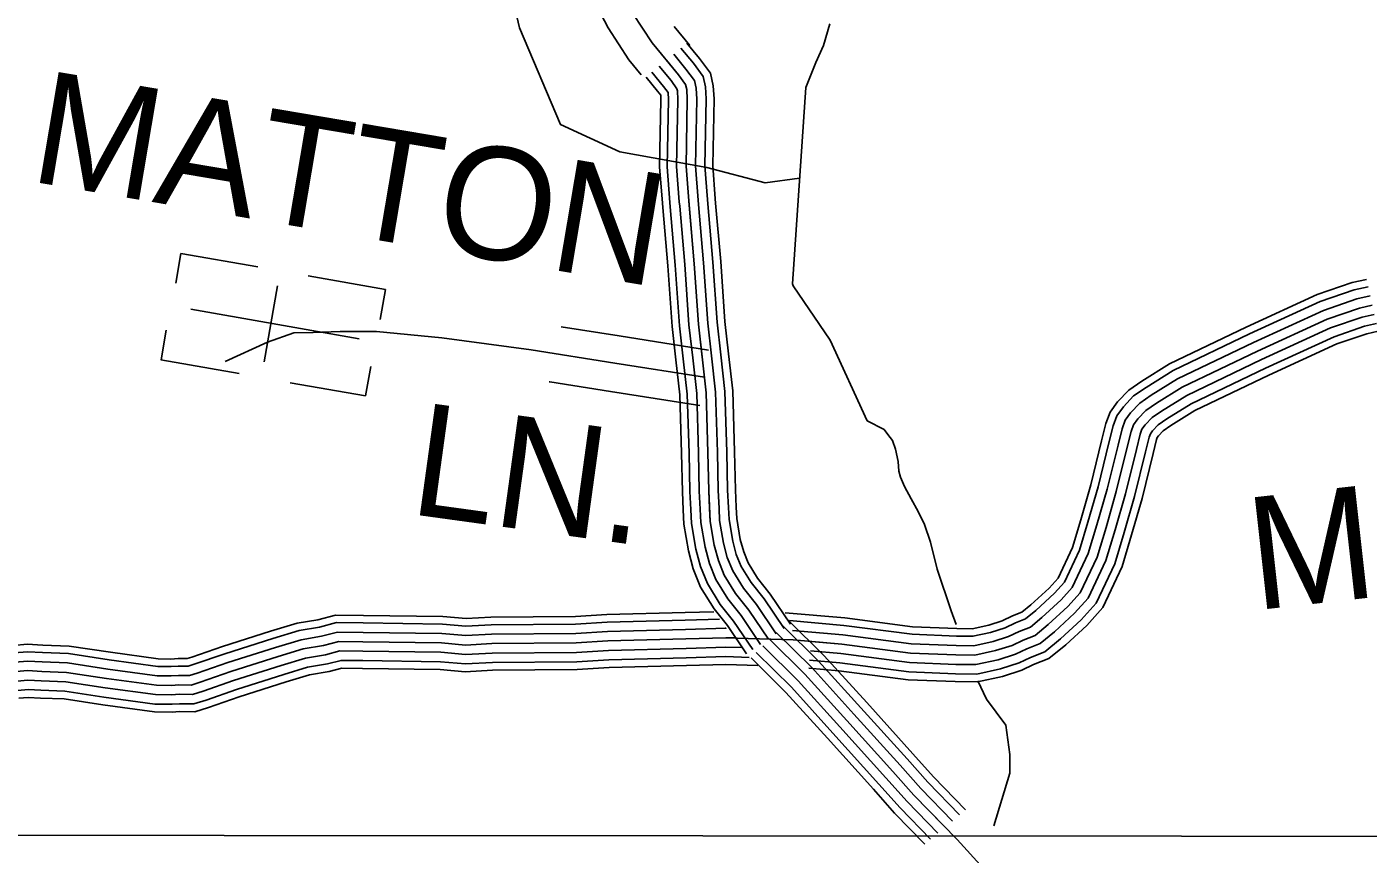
# Model space of a CAD drawing. Extents: x 1551132 to 1791609, y 378168 to 563823.
# Drawn here: x 1654916 to 1659329, y 493333 to 496054 of the extents above; entities that cross this region are included whole.
import ezdxf

# ---------------------------------------------------------------- set-up
doc = ezdxf.new("R2010")
doc.units = 0
for name, color, linetype in [('DESIGN - ROW - Right-of-Way and Easement Labels', 7, 'Continuous'), ('DESIGN - ROW - Right-of-Way Linework', 7, 'Continuous'), ('DESIGN - TRANSPORTATION - Text', 7, 'Continuous'), ('DESIGN - UTILITIES - Cable (Underground) with Text', 7, 'Continuous'), ('SURVEY - CONTOURS - Index with Text', 7, 'Continuous'), ('SURVEY - PROPERTY - Owners', 7, 'Continuous'), ('SURVEY - TRANSPORTATION - Roads', 7, 'Continuous'), ('SURVEY - TRANSPORTATION - Roads Text', 7, 'Continuous')]:
    doc.layers.add(name, color=color, linetype=linetype)

msp = doc.modelspace()

# ---------------------------------------------------------------- linework, layer by layer
at = {"layer": 'DESIGN - ROW - Right-of-Way Linework'}
msp.add_lwpolyline([(1644540.674, 493402.207), (1690210.757, 493370.538)], dxfattribs=at)
at = {"layer": 'DESIGN - TRANSPORTATION - Text'}
for points in [[(1657153.379, 495591.612), (1656867.552, 495642.664), (1656671.557, 495732.524), (1656536.81, 496051.107), (1656356.023, 496822.852)], [(1657437.347, 495202.211), (1657434.972, 495208.994), (1657478.704, 495854.936), (1657511.912, 495936.505), (1657536.736, 495992.181), (1657557.803, 496063.925)], [(1657458.496, 495556.42), (1657345.291, 495540.561), (1657153.379, 495591.612)], [(1657973.492, 494088.849), (1657957.392, 494133.9), (1657911.485, 494270.72), (1657888.836, 494359.148), (1657869.736, 494417.491), (1657848.387, 494459.85), (1657825.046, 494502.243), (1657803.671, 494542.602), (1657790.138, 494572.836), (1657784.438, 494592.945), (1657782.93, 494624.996), (1657773.539, 494665.172), (1657763.972, 494693.348), (1657748.289, 494713.598), (1657736.539, 494729.79), (1657681.016, 494758.658), (1657558.827, 495023.156), (1657437.347, 495202.211)], [(1658097.455, 493426.649), (1658149.487, 493600.153), (1658149.487, 493661.571), (1658137.213, 493757.382), (1658073.356, 493843.359), (1658044.54, 493903.053)]]:
    msp.add_lwpolyline(points, dxfattribs=at)
at = {"layer": 'DESIGN - UTILITIES - Cable (Underground) with Text'}
for p, q in [((1655423.555, 495309.1), (1655406.173, 495210.802)), ((1655676.326, 495264.396), (1655423.513, 495309.008)), ((1655740.967, 495202.181), (1655696.929, 494952.402)), ((1656096.393, 495190.352), (1655842.247, 495235.14)), ((1656096.343, 495190.177), (1656079.053, 495092.104)), ((1655375.067, 495056.979), (1655357.869, 494959.39)), ((1655357.777, 494958.773), (1655614.689, 494913.502)), ((1656030.657, 494840.292), (1656047.689, 494937.048)), ((1655782.986, 494883.846), (1656030.657, 494840.159))]:
    msp.add_line(p, q, dxfattribs=at)
msp.add_lwpolyline([(1655455.59, 495125.312), (1656010.022, 495027.513)], dxfattribs=at)
at = {"layer": 'SURVEY - CONTOURS - Index with Text'}
for points in [[(1657410.863, 494127.525), (1657606.925, 494110.058), (1657830.362, 494081.149), (1657975.242, 494075.257), (1658025.974, 494074.549), (1658080.473, 494086.591), (1658125.047, 494100.783), (1658158.962, 494117.183), (1658189.128, 494128.783), (1658219.094, 494153.784), (1658279.185, 494208.669), (1658308.534, 494241.528), (1658355.975, 494341.656), (1658383.257, 494432.533), (1658416.282, 494548.128), (1658451.881, 494692.206), (1658465.831, 494749.141), (1658480.047, 494786.659), (1658504.471, 494820.602), (1658541.212, 494859.136), (1658584.528, 494888.862), (1658674.909, 494945.288), (1658927.503, 495066.4), (1659161.448, 495173.419), (1659276.478, 495212.92), (1659323.286, 495223.396)], [(1657425.68, 494101.407), (1657604.242, 494085.474), (1657828.27, 494056.498), (1657974.567, 494050.548), (1658028.499, 494049.79), (1658086.897, 494062.698), (1658134.221, 494077.765), (1658168.796, 494094.483), (1658201.828, 494107.183), (1658235.352, 494135.159), (1658296.784, 494191.26), (1658329.342, 494227.719), (1658379.107, 494332.764), (1658406.973, 494425.583), (1658440.164, 494541.769), (1658475.88, 494686.298), (1658489.48, 494741.791), (1658502.005, 494774.859), (1658523.538, 494804.784), (1658557.328, 494840.21), (1658598.069, 494868.186), (1658686.834, 494923.596), (1658937.986, 495044.016), (1659170.623, 495150.435), (1659283.212, 495189.095), (1659328.677, 495199.27)], [(1657434.563, 494069.473), (1657600.876, 494054.656), (1657825.645, 494025.572), (1657973.725, 494019.555), (1658031.674, 494018.747), (1658094.956, 494032.731), (1658145.729, 494048.89), (1658181.129, 494066.007), (1658217.744, 494080.091), (1658255.744, 494111.8), (1658318.859, 494169.435), (1658355.441, 494210.411), (1658408.123, 494321.605), (1658436.723, 494416.866), (1658470.13, 494533.786), (1658505.98, 494678.889), (1658519.138, 494732.574), (1658529.554, 494760.067), (1658547.454, 494784.934), (1658577.528, 494816.485), (1658615.052, 494842.244), (1658701.783, 494896.387), (1658951.136, 495015.94), (1659182.131, 495121.61), (1659291.661, 495159.219), (1659335.452, 495169.019)], [(1657494.261, 494001.913), (1657594.142, 493993.005), (1657820.395, 493963.737), (1657972.025, 493957.571), (1658038.007, 493956.646), (1658111.089, 493972.796), (1658168.746, 493991.155), (1658205.795, 494009.072), (1658249.577, 494025.906), (1658296.526, 494065.082), (1658362.991, 494125.783), (1658407.64, 494175.776), (1658466.155, 494299.288), (1658496.221, 494399.432), (1658530.046, 494517.835), (1658566.178, 494664.072), (1658578.453, 494714.14), (1658584.636, 494730.466), (1658595.269, 494745.25), (1658617.944, 494769.017), (1658649.035, 494790.359), (1658731.699, 494841.969), (1658977.435, 494959.789), (1659205.147, 495063.958), (1659308.544, 495099.467), (1659348.985, 495108.518)], [(1657497.011, 494032.789), (1657597.509, 494023.83), (1657823.02, 493994.655), (1657972.875, 493988.563), (1658034.84, 493987.696), (1658103.022, 494002.763), (1658157.237, 494020.022), (1658193.462, 494037.539), (1658233.661, 494052.998), (1658276.135, 494088.441), (1658340.925, 494147.609), (1658381.541, 494193.094), (1658437.139, 494310.447), (1658466.472, 494408.149), (1658500.088, 494525.811), (1658536.079, 494671.481), (1658548.795, 494723.357), (1658557.095, 494745.266), (1658571.361, 494765.092), (1658597.736, 494792.751), (1658632.043, 494816.301), (1658716.741, 494869.178), (1658964.286, 494987.864), (1659193.639, 495092.784), (1659300.103, 495129.343), (1659342.219, 495138.769)], [(1657497.011, 494032.789), (1657597.509, 494023.83), (1657823.02, 493994.655), (1657972.875, 493988.563), (1658034.84, 493987.696), (1658103.022, 494002.763), (1658157.237, 494020.022), (1658193.462, 494037.539), (1658233.661, 494052.998), (1658276.135, 494088.441), (1658340.925, 494147.609), (1658381.541, 494193.094), (1658437.139, 494310.447), (1658466.472, 494408.149), (1658500.088, 494525.811), (1658536.079, 494671.481), (1658548.795, 494723.357), (1658557.095, 494745.266), (1658571.361, 494765.092), (1658597.736, 494792.751), (1658632.043, 494816.301), (1658716.741, 494869.178), (1658964.286, 494987.864), (1659193.639, 495092.784), (1659300.103, 495129.343), (1659342.219, 495138.769)], [(1657491.503, 493971.029), (1657590.776, 493962.187), (1657817.77, 493932.811), (1657971.183, 493926.578), (1658041.182, 493925.603), (1658119.147, 493942.829), (1658180.254, 493962.279), (1658218.128, 493980.596), (1658265.493, 493998.813), (1658316.917, 494041.723), (1658385.065, 494103.958), (1658433.739, 494158.468), (1658495.171, 494288.129), (1658525.971, 494390.715), (1658560.012, 494509.852), (1658596.277, 494656.664), (1658608.111, 494704.924), (1658612.185, 494715.674), (1658619.185, 494725.399), (1658638.143, 494745.291), (1658666.018, 494764.417), (1658746.649, 494814.76), (1658990.585, 494931.713), (1659216.655, 495035.132), (1659316.994, 495069.592), (1659355.76, 495078.267)], [(1657489.22, 493945.42), (1657587.984, 493936.611), (1657815.595, 493907.169), (1657970.483, 493900.869), (1658043.807, 493899.844), (1658125.838, 493917.97), (1658189.795, 493938.328), (1658228.352, 493956.979), (1658278.701, 493976.338), (1658333.833, 494022.347), (1658403.373, 494085.849), (1658455.389, 494144.101), (1658519.246, 494278.879), (1658550.653, 494383.49), (1658584.861, 494503.235), (1658621.252, 494650.514), (1658632.718, 494697.282), (1658635.035, 494703.399), (1658639.018, 494708.94), (1658654.909, 494725.599), (1658680.109, 494742.9), (1658759.057, 494792.184), (1659001.493, 494908.421), (1659226.205, 495011.223), (1659323.994, 495044.799), (1659361.376, 495053.166)], [(1658004.524, 493478.875), (1657898.752, 493587.786), (1657830.937, 493663.605), (1657679.124, 493832.125), (1657539.569, 493986.104), (1657421.38, 494102.949)], [(1657961.2, 493442.074), (1657857.253, 493549.11), (1657788.729, 493625.72), (1657637.041, 493794.099), (1657498.595, 493946.862), (1657381.506, 494062.615)], [(1657984.741, 493462.333), (1657879.935, 493570.252), (1657811.804, 493646.429), (1657660.041, 493814.883), (1657520.994, 493968.312), (1657403.305, 494084.665)], [(1657913.426, 493402.273), (1657811.887, 493506.825), (1657742.597, 493584.302), (1657591.042, 493752.532), (1657453.796, 493903.961), (1657337.923, 494018.53)], [(1658063.148, 493286.512), (1657976.5, 493381.822), (1657834.57, 493527.968), (1657765.663, 493605.011), (1657614.042, 493773.316), (1657476.195, 493925.411), (1657359.715, 494040.572)], [(1657937.217, 493422.273), (1657834.57, 493527.968), (1657765.663, 493605.011), (1657614.042, 493773.316), (1657476.195, 493925.411), (1657359.715, 494040.572)], [(1657870.377, 493366.622), (1657771.121, 493468.824), (1657701.131, 493547.085), (1657549.702, 493715.172), (1657413.538, 493865.41), (1657298.749, 493978.904)], [(1657889.252, 493382.664), (1657789.204, 493485.683), (1657719.523, 493563.594), (1657568.043, 493731.748), (1657431.396, 493882.51), (1657316.124, 493996.48)]]:
    msp.add_lwpolyline(points, dxfattribs=at)
at = {"layer": 'SURVEY - PROPERTY - Owners'}
for points in [[(1656792.612, 496120.026), (1656828.612, 496050.424), (1656897.052, 495945.221), (1656937.551, 495896.254)], [(1656910.21, 496097.909), (1656973.15, 496001.165), (1657059.998, 495896.154), (1657083.647, 495863.878), (1657087.472, 495847.827), (1657089.139, 495815.785), (1657084.83, 495595.637), (1657093.63, 495481.443), (1657111.454, 495275.079), (1657125.362, 495076.757), (1657150.97, 494850.293), (1657156.911, 494654.055), (1657159.586, 494527.918), (1657164.528, 494427.782), (1657177.702, 494349.572), (1657191.169, 494299.387), (1657210.652, 494251.144), (1657247.992, 494190.693), (1657291.391, 494136.191), (1657355.731, 494040.697)], [(1657046.348, 496054.983), (1657097.755, 495992.823)], [(1657159.22, 494991.28), (1656864.893, 495037.465), (1656673.865, 495067.782)], [(1657145.162, 494901.67), (1656850.752, 494947.862), (1656574.975, 494991.63), (1656281.124, 495031.631), (1656067.121, 495052.523), (1655946.965, 495052.131), (1655858.817, 495049.298), (1655794.719, 495048.148), (1655708.204, 495017.247), (1655569.191, 494952.97)], [(1657130.545, 494808.517), (1656836.052, 494854.718), (1656636.507, 494886.394), (1656634.782, 494886.669)]]:
    msp.add_lwpolyline(points, dxfattribs=at)
at = {"layer": 'SURVEY - TRANSPORTATION - Roads'}
for points in [[(1657087.939, 495999.998), (1657129.229, 495950.08), (1657164.87, 495901.437), (1657174.653, 495860.378), (1657176.895, 495817.21), (1657172.612, 495598.154), (1657181.053, 495488.576), (1657182.261, 495474.551)], [(1657020.349, 495944.088), (1657059.998, 495896.154), (1657083.647, 495863.878), (1657087.472, 495847.827), (1657089.139, 495815.785), (1657084.83, 495595.637), (1657093.63, 495481.443), (1657111.454, 495275.079), (1657125.362, 495076.757), (1657150.97, 494850.293), (1657156.911, 494654.055), (1657159.586, 494527.918), (1657164.528, 494427.782), (1657177.702, 494349.572), (1657191.169, 494299.387), (1657210.652, 494251.144), (1657247.992, 494190.693), (1657291.391, 494136.191), (1657355.731, 494040.697)], [(1657020.349, 495944.088), (1657059.998, 495896.154), (1657083.647, 495863.878), (1657087.472, 495847.827), (1657089.139, 495815.785), (1657084.83, 495595.637), (1657093.63, 495481.443), (1657094.872, 495467.026)], [(1657044.231, 495963.847), (1657084.464, 495915.212), (1657112.355, 495877.153), (1657118.28, 495852.261), (1657120.155, 495816.285), (1657115.855, 495596.529), (1657124.529, 495483.968), (1657125.754, 495469.684)], [(1657068.123, 495983.606), (1657108.93, 495934.271), (1657141.054, 495890.428), (1657149.096, 495856.694), (1657151.17, 495816.793), (1657146.879, 495597.421), (1657155.42, 495486.485), (1657156.645, 495472.343)], [(1656972.575, 495904.57), (1657011.065, 495858.036), (1657025.915, 495837.777), (1657027.107, 495814.776), (1657022.782, 495593.854), (1657031.84, 495476.401), (1657033.098, 495461.709)], [(1656996.466, 495924.329), (1657035.532, 495877.095), (1657054.939, 495850.602), (1657056.664, 495843.394), (1657058.123, 495815.285), (1657053.806, 495594.746), (1657062.731, 495478.918), (1657063.989, 495464.367)], [(1656953.533, 495888.812), (1656991.558, 495842.844), (1657001.616, 495829.118), (1657002.382, 495814.376), (1656998.049, 495593.146), (1657007.199, 495474.393), (1657008.474, 495459.584)], [(1657008.482, 495459.576), (1657024.998, 495268.312), (1657038.989, 495068.849), (1657051.389, 494959.171)], [(1657033.106, 495461.709), (1657049.639, 495270.246), (1657063.605, 495071.107), (1657075.947, 494961.946)], [(1657063.989, 495464.376), (1657080.547, 495272.662), (1657094.488, 495073.932), (1657106.754, 494965.43)], [(1657094.872, 495467.042), (1657111.454, 495275.079), (1657125.362, 495076.757), (1657137.554, 494968.913)], [(1657125.754, 495469.709), (1657142.362, 495277.496), (1657156.237, 495079.582), (1657168.353, 494972.396)], [(1657156.637, 495472.376), (1657173.27, 495279.913), (1657187.119, 495082.408), (1657199.161, 494975.88)], [(1657182.261, 495474.593), (1657198.902, 495281.921), (1657212.735, 495084.758), (1657224.71, 494978.763)], [(1657145.162, 494901.67), (1656850.752, 494947.862), (1656574.975, 494991.63), (1656281.124, 495031.631), (1656067.121, 495052.523), (1655946.965, 495052.131), (1655858.817, 495049.298), (1655794.719, 495048.148), (1655708.204, 495017.247), (1655569.191, 494952.97)], [(1657168.353, 494972.413), (1657181.919, 494852.51), (1657187.902, 494654.855), (1657190.569, 494529.01), (1657193.41, 494471.392)], [(1657199.161, 494975.896), (1657212.86, 494854.727), (1657218.893, 494655.647), (1657221.551, 494530.102), (1657224.376, 494472.925)], [(1657224.71, 494978.788), (1657238.535, 494856.56), (1657244.601, 494656.313), (1657247.251, 494531.01), (1657250.059, 494474.192)], [(1657051.389, 494959.188), (1657064.405, 494844.101), (1657070.222, 494651.821), (1657072.913, 494524.86), (1657075.847, 494465.592)], [(1657075.947, 494961.963), (1657089.08, 494845.86), (1657094.929, 494652.463), (1657097.621, 494525.735), (1657100.529, 494466.808)], [(1657106.754, 494965.446), (1657120.021, 494848.076), (1657125.92, 494653.255), (1657128.604, 494526.827), (1657131.495, 494468.342)], [(1657137.554, 494968.93), (1657150.97, 494850.293), (1657156.911, 494654.055), (1657159.586, 494527.918), (1657162.453, 494469.867)], [(1657075.847, 494465.617), (1657078.171, 494418.415), (1657092.879, 494331.088), (1657108.787, 494271.812), (1657133.003, 494211.835), (1657176.936, 494140.717), (1657221.41, 494084.873), (1657283.816, 493992.238)], [(1657100.529, 494466.833), (1657102.788, 494421.082), (1657117.054, 494336.355), (1657132.27, 494279.67), (1657155.136, 494223.044), (1657197.193, 494154.959), (1657241.351, 494099.499), (1657304.316, 494006.055)], [(1657131.495, 494468.358), (1657133.653, 494424.432), (1657147.378, 494342.963), (1657161.719, 494289.529), (1657182.894, 494237.094), (1657222.593, 494172.826), (1657266.375, 494117.849), (1657330.024, 494023.372)], [(1657162.453, 494469.883), (1657164.528, 494427.782), (1657177.702, 494349.572), (1657191.169, 494299.387), (1657210.652, 494251.144), (1657247.992, 494190.693), (1657291.391, 494136.191), (1657355.731, 494040.697)], [(1657193.41, 494471.408), (1657195.402, 494431.132), (1657208.027, 494356.18), (1657220.618, 494309.246), (1657238.409, 494265.195), (1657273.392, 494208.56), (1657316.407, 494154.534), (1657381.439, 494058.023)], [(1657224.376, 494472.933), (1657226.268, 494434.482), (1657238.351, 494362.789), (1657250.067, 494319.105), (1657266.167, 494279.245), (1657298.791, 494226.427), (1657341.432, 494172.884), (1657407.147, 494075.34)], [(1657250.059, 494474.2), (1657251.884, 494437.258), (1657263.5, 494368.264), (1657274.5, 494327.28), (1657289.191, 494290.904), (1657319.866, 494241.244), (1657362.181, 494188.101), (1657428.471, 494089.715)]]:
    msp.add_lwpolyline(points, dxfattribs=at)
at = {"layer": 'SURVEY - TRANSPORTATION - Roads Text'}
for points in [[(1654881.331, 493933.602), (1654919.364, 493937.077), (1654965.313, 493934.435), (1655047.236, 493931.285), (1655178.908, 493911.426), (1655342.537, 493889.126), (1655392.511, 493888.426), (1655416.519, 493890.092), (1655456.501, 493889.534), (1655486.617, 493899.126), (1655587.056, 493933.76), (1655743.686, 493983.637), (1655825.992, 494008.512), (1655892.124, 494019.604), (1655942.29, 494032.921), (1656022.238, 494031.805), (1656280.09, 494028.205), (1656359.955, 494021.088), (1656445.994, 494025.888), (1656723.913, 494028.022), (1656827.96, 494034.572), (1657083.946, 494041.014), (1657215.951, 494045.181), (1657437.771, 494038.072), (1657597.509, 494023.83), (1657823.02, 493994.655), (1657972.875, 493988.563), (1658034.84, 493987.696), (1658103.022, 494002.763), (1658157.237, 494020.022), (1658193.462, 494037.539), (1658233.661, 494052.998), (1658276.135, 494088.441), (1658340.925, 494147.609), (1658381.541, 494193.094), (1658437.139, 494310.447), (1658466.472, 494408.149), (1658500.088, 494525.811), (1658536.079, 494671.481), (1658548.795, 494723.357), (1658557.095, 494745.266), (1658571.361, 494765.092), (1658597.736, 494792.751), (1658632.043, 494816.301), (1658716.741, 494869.178), (1658964.286, 494987.864), (1659193.639, 495092.784), (1659300.103, 495129.343), (1659342.219, 495138.769)], [(1654872.915, 494019.912), (1654917.897, 494024.021), (1654969.471, 494021.062), (1655055.394, 494017.754), (1655191.232, 493997.27), (1655349.02, 493975.761), (1655390.111, 493975.186), (1655414.119, 493976.853), (1655443.618, 493976.445), (1655459.326, 493981.445), (1655559.765, 494016.079), (1655717.987, 494066.464), (1655806.201, 494093.123), (1655873.791, 494104.457), (1655931.573, 494119.799), (1656023.446, 494118.515), (1656284.548, 494114.874), (1656361.396, 494108.024), (1656443.245, 494112.59), (1656720.855, 494114.716), (1656824.144, 494121.224), (1657081.488, 494127.699), (1657176.644, 494130.7)], [(1654875.315, 493995.312), (1654918.314, 493999.245), (1654968.279, 493996.37), (1655053.069, 493993.112), (1655187.716, 493972.803), (1655347.17, 493951.069), (1655390.794, 493950.461), (1655414.802, 493952.127), (1655447.293, 493951.669), (1655467.101, 493957.978), (1655567.54, 493992.612), (1655725.311, 494042.855), (1655811.843, 494069.006), (1655879.016, 494080.273), (1655934.623, 494095.04), (1656023.104, 494093.798), (1656283.282, 494090.165), (1656360.988, 494083.24), (1656444.028, 494087.873), (1656721.73, 494090.007), (1656825.236, 494096.524), (1657082.188, 494102.991), (1657195.485, 494106.566)], [(1654878.323, 493964.461), (1654918.839, 493968.161), (1654966.796, 493965.402), (1655050.152, 493962.194), (1655183.316, 493942.11), (1655344.854, 493920.093), (1655391.653, 493919.443), (1655415.66, 493921.11), (1655451.893, 493920.602), (1655476.859, 493928.552), (1655577.298, 493963.186), (1655734.503, 494013.246), (1655818.918, 494038.763), (1655885.566, 494049.938), (1655938.456, 494063.981), (1656022.671, 494062.806), (1656281.682, 494059.189), (1656360.471, 494052.164), (1656445.011, 494056.881), (1656722.821, 494059.014), (1656826.594, 494065.548), (1657083.071, 494072.006), (1657215.96, 494076.198), (1657214.101, 494076.257)], [(1654881.331, 493933.602), (1654919.364, 493937.077), (1654965.313, 493934.435), (1655047.236, 493931.285), (1655178.908, 493911.426), (1655342.537, 493889.126), (1655392.511, 493888.426), (1655416.519, 493890.092), (1655456.501, 493889.534), (1655486.617, 493899.126), (1655587.056, 493933.76), (1655743.686, 493983.637), (1655825.992, 494008.512), (1655892.124, 494019.604), (1655942.29, 494032.921), (1656022.238, 494031.805), (1656280.09, 494028.205), (1656359.955, 494021.088), (1656445.994, 494025.888), (1656723.913, 494028.022), (1656827.96, 494034.572), (1657083.946, 494041.014), (1657215.951, 494045.181), (1657243.934, 494044.281)], [(1654881.331, 493933.602), (1654919.364, 493937.077), (1654965.313, 493934.435), (1655047.236, 493931.285), (1655178.908, 493911.426), (1655342.537, 493889.126), (1655392.511, 493888.426), (1655416.519, 493890.092), (1655456.501, 493889.534), (1655486.617, 493899.126), (1655587.056, 493933.76), (1655743.686, 493983.637), (1655825.992, 494008.512), (1655892.124, 494019.604), (1655942.29, 494032.921), (1656022.238, 494031.805), (1656280.09, 494028.205), (1656359.955, 494021.088), (1656445.994, 494025.888), (1656723.913, 494028.022), (1656827.96, 494034.572), (1657083.946, 494041.014), (1657215.951, 494045.181), (1657243.934, 494044.281)], [(1654884.339, 493902.742), (1654919.889, 493905.993), (1654963.829, 493903.468), (1655044.319, 493900.376), (1655174.499, 493880.742), (1655340.22, 493858.158), (1655393.369, 493857.408), (1655417.377, 493859.075), (1655461.109, 493858.467), (1655496.375, 493869.7), (1655596.814, 493904.335), (1655752.869, 493954.028), (1655833.067, 493978.262), (1655898.682, 493989.27), (1655946.123, 494001.862), (1656021.804, 494000.804), (1656278.498, 493997.221), (1656359.438, 493990.012), (1656446.978, 493994.896), (1656725.005, 493997.029), (1656829.327, 494003.596), (1657084.821, 494010.021), (1657215.943, 494014.163), (1657267.55, 494012.505)], [(1654887.348, 493871.892), (1654920.414, 493874.908), (1654962.346, 493872.5), (1655041.402, 493869.458), (1655170.099, 493850.05), (1655337.904, 493827.182), (1655394.227, 493826.391), (1655418.235, 493828.058), (1655465.709, 493827.399), (1655506.133, 493840.275), (1655606.572, 493874.909), (1655762.06, 493924.419), (1655840.142, 493948.019), (1655905.232, 493958.936), (1655949.956, 493970.803), (1656021.371, 493969.811), (1656276.898, 493966.245), (1656358.921, 493958.936), (1656447.961, 493963.903), (1656726.096, 493966.037), (1656830.685, 493972.62), (1657085.704, 493979.037), (1657215.935, 493983.146), (1657292.683, 493980.687)], [(1654889.848, 493846.299), (1654920.847, 493849.124), (1654961.113, 493846.816), (1655038.986, 493843.816), (1655166.441, 493824.599), (1655335.979, 493801.49), (1655394.936, 493800.665), (1655418.952, 493802.332), (1655469.534, 493801.624), (1655514.225, 493815.857), (1655614.664, 493850.492), (1655769.685, 493899.86), (1655846.017, 493922.927), (1655910.674, 493933.769), (1655953.131, 493945.044), (1656021.013, 493944.094), (1656275.582, 493940.544), (1656358.496, 493933.152), (1656448.778, 493938.186), (1656727.004, 493940.328), (1656831.819, 493946.92), (1657086.429, 493953.328), (1657215.926, 493957.42), (1657321.607, 493953.995)]]:
    msp.add_lwpolyline(points, dxfattribs=at)

# ---------------------------------------------------------------- texts
at = {"layer": 'DESIGN - ROW - Right-of-Way and Easement Labels'}
for s, height, rotation, p in [('MATTON', 369.9917, 350.393714, (1654919.44, 495547.318)), ('LN.', 369.9915, 352.158772, (1656169.143, 494453.007)), ('MILL', 369.9915, 6.334567, (1658956.46, 494135.142))]:
    msp.add_text(s, height=height, rotation=rotation, dxfattribs=at).set_placement(p)

doc.saveas('drawing.dxf')
